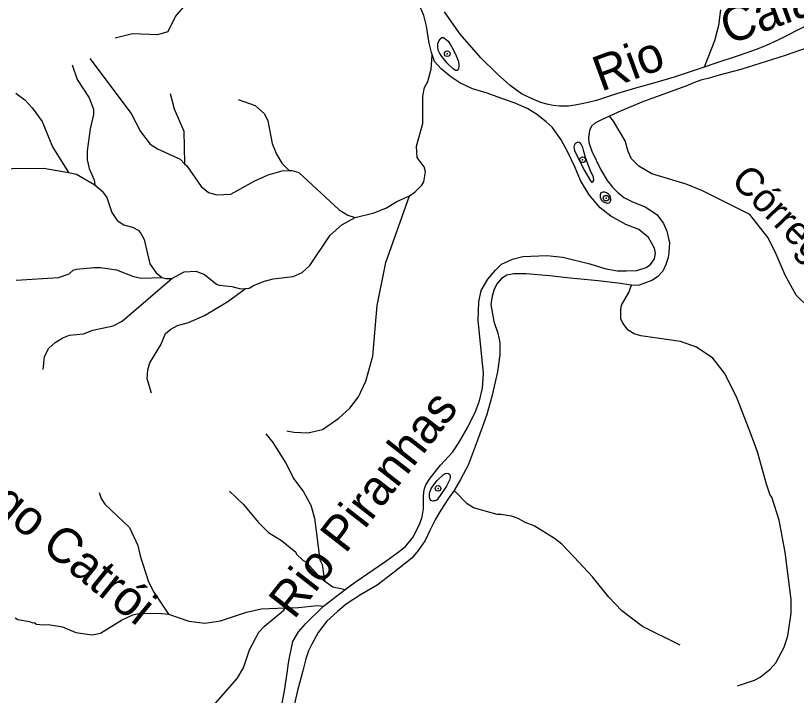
# Model space of a CAD drawing. Extents: x 393 to 446.6, y 8175.5 to 8231.
# Drawn here: x 409.15 to 413.593, y 8223.843 to 8227.714 of the extents above; entities that cross this region are included whole.
import ezdxf
from ezdxf.enums import TextEntityAlignment as Align

# ---------------------------------------------------------------- set-up
doc = ezdxf.new("R2010")
doc.units = 0
doc.header["$LTSCALE"] = 0.064
doc.header["$PDMODE"] = 32
doc.header["$PDSIZE"] = 0.032
doc.linetypes.add('LONG_DASHED', pattern=[7.5, 6, -1.5])
for name, color, linetype, lineweight in [('2', 7, 'Continuous', 25), ('7', 7, 'Continuous', 25), ('9', 7, 'LONG_DASHED', 25)]:
    doc.layers.add(name, color=color, linetype=linetype, lineweight=lineweight)
doc.layers.add('54', color=7, linetype='Continuous')
doc.layers.add('61', color=7, linetype='Continuous')

msp = doc.modelspace()

# ---------------------------------------------------------------- linework, layer by layer
at = {"layer": '2'}
for points in [[(411.5204, 8227.4934), (411.517, 8227.5033), (411.5033, 8227.5579), (411.4877, 8227.6536), (411.4721, 8227.7141), (411.4272, 8227.8235), (411.3998, 8227.8762), (411.3647, 8227.9387), (411.3354, 8227.9933), (411.312, 8228.048), (411.2827, 8228.1242), (411.2651, 8228.1769)], [(413.0685, 8227.4208), (412.8977, 8227.3634), (412.787, 8227.3304), (412.6911, 8227.3039), (412.5753, 8227.2709), (412.4547, 8227.2312), (412.4084, 8227.2196), (412.372, 8227.2113), (412.334, 8227.2047), (412.2959, 8227.1981), (412.2449, 8227.1985), (412.2088, 8227.2027), (412.172, 8227.21), (412.1391, 8227.2196), (412.0897, 8227.241), (412.0295, 8227.269), (411.9651, 8227.3162), (411.8899, 8227.3828), (411.7975, 8227.473), (411.6794, 8227.6083), (411.5913, 8227.7351)], [(413.8489, 8227.7026), (413.769, 8227.6891), (413.6979, 8227.6726), (413.6533, 8227.6577), (413.4879, 8227.5734), (413.4218, 8227.5436), (413.3689, 8227.5221), (413.273, 8227.4891), (413.1292, 8227.4411), (413.0685, 8227.4208)], [(413.655, 8227.5312), (413.5297, 8227.4872), (413.2774, 8227.4075), (413.1537, 8227.3749), (413.0967, 8227.3587), (413.0495, 8227.3456), (413.0137, 8227.3326), (412.9633, 8227.3115), (412.8542, 8227.2724), (412.7143, 8227.2219), (412.6638, 8227.2008), (412.5954, 8227.1715), (412.5288, 8227.1413)], [(411.0252, 8224.4458), (411.0816, 8224.4887), (411.2573, 8224.6078), (411.3198, 8224.6527), (411.3666, 8224.6898), (411.4096, 8224.7425), (411.4486, 8224.8167), (411.4643, 8224.8597), (411.4701, 8224.9046), (411.4701, 8224.9788), (411.474, 8225.0139), (411.4838, 8225.0412), (411.5092, 8225.0803), (411.5677, 8225.1545), (411.638, 8225.2306), (411.6732, 8225.2853), (411.7239, 8225.3712), (411.7669, 8225.4591), (411.7903, 8225.5196), (411.8059, 8225.5918), (411.8118, 8225.6777), (411.7825, 8225.9784), (411.7864, 8226.0838), (411.8001, 8226.1483), (411.8372, 8226.2127), (411.8801, 8226.2654), (411.9153, 8226.2986), (411.9778, 8226.3279), (412.0363, 8226.3416), (412.173, 8226.3474), (412.2648, 8226.3377), (412.4171, 8226.3006), (412.5088, 8226.2713), (412.5752, 8226.2615), (412.624, 8226.2615), (412.6845, 8226.2635), (412.7373, 8226.2791), (412.7626, 8226.2967), (412.7861, 8226.3298), (412.7919, 8226.3611), (412.7861, 8226.3904), (412.7509, 8226.4509), (412.6963, 8226.4958), (412.6221, 8226.5251), (412.5362, 8226.572), (412.4756, 8226.6188), (412.4132, 8226.693), (412.3643, 8226.775), (412.3331, 8226.8531), (412.2921, 8226.9371), (412.255, 8227.0074), (412.2023, 8227.0796), (412.1691, 8227.1089), (412.1144, 8227.1538), (412.0656, 8227.1831), (411.9934, 8227.2163), (411.9328, 8227.2358), (411.8333, 8227.2729), (411.7493, 8227.2963), (411.6771, 8227.3315), (411.6263, 8227.3646), (411.5716, 8227.4115), (411.5345, 8227.4525), (411.5204, 8227.4934)], [(412.5288, 8227.1413), (412.5092, 8227.1324), (412.4799, 8227.1194), (412.4604, 8227.1096), (412.4441, 8227.0999), (412.4278, 8227.0852), (412.4162, 8227.0606), (412.4097, 8227.0198), (412.4119, 8226.9919), (412.429, 8226.9425), (412.4806, 8226.8351), (412.5171, 8226.7749), (412.5472, 8226.7363), (412.5751, 8226.7084), (412.6116, 8226.6783), (412.6567, 8226.6547), (412.7362, 8226.6224), (412.8006, 8226.5795), (412.8371, 8226.5301), (412.8565, 8226.4871), (412.8715, 8226.4205), (412.8672, 8226.3668), (412.8629, 8226.3368), (412.85, 8226.296), (412.8328, 8226.2594), (412.8028, 8226.2272), (412.7706, 8226.2057), (412.734, 8226.1929), (412.6975, 8226.18), (412.6567, 8226.1778), (412.6544, 8226.1782)], [(412.6544, 8226.1782), (412.5772, 8226.1907), (412.4656, 8226.2036), (412.3066, 8226.2186), (412.1885, 8226.2315), (412.0553, 8226.2444), (411.9844, 8226.2444), (411.9458, 8226.2358), (411.9157, 8226.2165), (411.8899, 8226.1886), (411.8727, 8226.1563), (411.862, 8226.1155), (411.8534, 8226.0683), (411.8706, 8225.9716), (411.8942, 8225.905), (411.9049, 8225.8535), (411.9049, 8225.7826), (411.8921, 8225.6859), (411.8598, 8225.5442), (411.8319, 8225.4432), (411.804, 8225.368), (411.7653, 8225.2606), (411.7245, 8225.1533), (411.6816, 8225.0716), (411.6472, 8225.0136), (411.6448, 8225.0102)], [(411.6448, 8225.0102), (411.6107, 8224.9621), (411.5699, 8224.8976), (411.5398, 8224.8461), (411.5076, 8224.7817), (411.4797, 8224.7258), (411.441, 8224.6678), (411.4045, 8224.6249), (411.2971, 8224.5389), (411.2069, 8224.4702), (411.1124, 8224.4165), (411.0307, 8224.3628), (410.9813, 8224.3199), (410.9212, 8224.2662), (410.8718, 8224.2017), (410.8353, 8224.1351), (410.8159, 8224.0965), (410.8009, 8224.0514), (410.7837, 8223.9826), (410.7537, 8223.8709), (410.7214, 8223.7292)], [(410.387, 8222.8203), (410.367, 8222.8603), (410.3533, 8222.9306), (410.3494, 8223.0224), (410.3592, 8223.1005), (410.4041, 8223.2782), (410.4236, 8223.3426), (410.4314, 8223.3719), (410.449, 8223.4031), (410.4724, 8223.4363), (410.5466, 8223.5339), (410.5915, 8223.612), (410.6306, 8223.6882), (410.6579, 8223.7487), (410.6794, 8223.8698), (410.695, 8223.9693), (410.7009, 8224.0123), (410.7067, 8224.0494), (410.7282, 8224.149), (410.7594, 8224.2056), (410.8004, 8224.2505), (410.902, 8224.352), (411.0252, 8224.4458)]]:
    msp.add_lwpolyline(points, dxfattribs=at)
for points in [[(411.5637, 8227.4977), (411.5553, 8227.5173), (411.5525, 8227.5384), (411.5532, 8227.5545), (411.5581, 8227.5693), (411.5658, 8227.5826), (411.5749, 8227.5889), (411.5848, 8227.5889), (411.5932, 8227.5833), (411.6107, 8227.5679), (411.6255, 8227.5475), (411.6423, 8227.518), (411.6578, 8227.4844), (411.6676, 8227.4584), (411.6725, 8227.438), (411.6725, 8227.4219), (411.669, 8227.4071), (411.6627, 8227.4015), (411.6528, 8227.4022), (411.6395, 8227.4107), (411.61, 8227.4387), (411.5756, 8227.4808)], [(412.4206, 8226.7728), (412.4273, 8226.7662), (412.4311, 8226.7653), (412.4349, 8226.7672), (412.4396, 8226.7776), (412.4387, 8226.7937), (412.4197, 8226.8336), (412.4064, 8226.8706), (412.3931, 8226.9067), (412.3836, 8226.9399), (412.377, 8226.9626), (412.3684, 8226.9826), (412.3618, 8226.9902), (412.3542, 8226.993), (412.3447, 8226.9921), (412.3371, 8226.9873), (412.3305, 8226.9797), (412.3267, 8226.9655), (412.3295, 8226.9456), (412.3836, 8226.8383)], [(412.5098, 8226.6476), (412.5174, 8226.6466), (412.5279, 8226.6485), (412.5336, 8226.6533), (412.5376, 8226.6608), (412.5368, 8226.6724), (412.5336, 8226.6874), (412.5241, 8226.6969), (412.5127, 8226.7055), (412.5022, 8226.7093), (412.4918, 8226.7093), (412.4804, 8226.7045), (412.4766, 8226.6941), (412.4766, 8226.6808), (412.4823, 8226.6656), (412.4937, 8226.6542)], [(411.5176, 8224.9515), (411.5133, 8224.9537), (411.5091, 8224.9584), (411.5064, 8224.9643), (411.5054, 8224.9743), (411.5059, 8224.9881), (411.508, 8225.0008), (411.5154, 8225.0215), (411.5356, 8225.0501), (411.5488, 8225.0665), (411.5848, 8225.1009), (411.597, 8225.1067), (411.6049, 8225.1083), (411.6134, 8225.1067), (411.6192, 8225.1025), (411.6219, 8225.094), (411.6224, 8225.084), (411.6187, 8225.0686), (411.6012, 8225.0342), (411.5658, 8224.9812), (411.5573, 8224.9685), (411.552, 8224.9616), (411.5483, 8224.9568), (411.5435, 8224.9531), (411.5366, 8224.951), (411.5353, 8224.9505), (411.534, 8224.95), (411.5297, 8224.95), (411.5228, 8224.9494)]]:
    msp.add_lwpolyline(points, close=True, dxfattribs=at)
at = {"layer": '54'}
for p in [(411.6062, 8227.4972), (412.3766, 8226.8933), (412.5101, 8226.6745), (411.5537, 8225.0217)]:
    msp.add_point(p, dxfattribs=at)
at = {"layer": '7'}
for points in [[(409.7161, 8227.5871), (409.8144, 8227.6127), (409.9598, 8227.6063), (410.0179, 8227.624), (410.0598, 8227.7096), (410.118, 8227.7774), (410.273, 8227.8953), (410.3537, 8227.9454), (410.4363, 8227.9794)], [(413.1617, 8227.7462), (413.1489, 8227.658), (413.1263, 8227.5708), (413.0685, 8227.4208)], [(411.3919, 8226.6885), (411.4244, 8226.71), (411.4615, 8226.7488), (411.4728, 8226.7666), (411.4825, 8226.8247), (411.4744, 8226.8538), (411.4356, 8226.9055), (411.4308, 8226.9701), (411.4679, 8227.0992), (411.4679, 8227.2558), (411.476, 8227.3043), (411.4954, 8227.3382), (411.5148, 8227.4093), (411.52, 8227.4877), (411.5204, 8227.4934)], [(409.4721, 8227.4335), (409.4995, 8227.3512), (409.569, 8227.2462), (409.5932, 8227.1816), (409.5932, 8227.1509), (409.5738, 8227.0702), (409.5576, 8226.9442), (409.5576, 8226.8926), (409.5689, 8226.8441), (409.5964, 8226.7795), (409.601, 8226.7506)], [(409.5723, 8227.4695), (409.8079, 8227.1574), (409.8596, 8227.054), (409.9161, 8226.9814), (409.9581, 8226.9555), (410.0857, 8226.8957), (410.111, 8226.8704)], [(409.1519, 8227.2726), (409.2024, 8227.2348), (409.2444, 8227.1897), (409.3009, 8227.1105), (409.359, 8226.9668), (409.4501, 8226.8198)], [(410.0299, 8227.2713), (410.0518, 8227.1832), (410.1067, 8227.0556), (410.1109, 8226.8729), (410.111, 8226.8704)], [(410.4171, 8227.2358), (410.5136, 8227.2026), (410.5669, 8227.1557), (410.5846, 8227.1154), (410.6105, 8226.9862), (410.6347, 8226.9248), (410.6654, 8226.8732), (410.7071, 8226.8329), (410.7088, 8226.8313)], [(410.111, 8226.8704), (410.1237, 8226.8577), (410.2052, 8226.7407), (410.2472, 8226.7068), (410.2956, 8226.6939), (410.3747, 8226.6971), (410.5072, 8226.7714), (410.5863, 8226.8069), (410.667, 8226.8295), (410.7088, 8226.8313)], [(409.124, 8226.8423), (409.1312, 8226.8439), (409.3106, 8226.8457), (409.4501, 8226.8198)], [(409.4501, 8226.8198), (409.4971, 8226.8111), (409.601, 8226.7506)], [(410.7088, 8226.8313), (410.721, 8226.8318), (410.7618, 8226.8213), (410.9916, 8226.6083), (411.04, 8226.5776), (411.0815, 8226.5638)], [(409.601, 8226.7506), (409.6432, 8226.7149), (409.6691, 8226.6778), (409.6981, 8226.5922), (409.7272, 8226.547), (409.766, 8226.5227), (409.8144, 8226.5098), (409.8467, 8226.492), (409.8596, 8226.4775), (409.8822, 8226.4388), (409.9145, 8226.3015), (409.9501, 8226.2499), (409.9763, 8226.2284), (409.9828, 8226.2229)], [(410.6941, 8225.3504), (410.7337, 8225.3411), (410.8124, 8225.3391), (410.8963, 8225.3568), (410.99, 8225.4214), (411.0514, 8225.478), (411.1014, 8225.5426), (411.1434, 8225.633), (411.1821, 8225.7751), (411.208, 8226.0625), (411.2564, 8226.308), (411.3919, 8226.6885)], [(411.0815, 8226.5638), (411.1902, 8226.5905), (411.2613, 8226.6196), (411.3194, 8226.6551), (411.3919, 8226.6885)], [(410.4585, 8226.1604), (410.4788, 8226.1613), (410.5039, 8226.1772), (410.5669, 8226.2014), (410.6154, 8226.2143), (410.7284, 8226.2288), (410.7801, 8226.2514), (410.8236, 8226.2918), (410.9399, 8226.463), (411.0061, 8226.5227), (411.0815, 8226.5638)], [(409.1522, 8226.2082), (409.3946, 8226.2224), (409.4543, 8226.2434), (409.4769, 8226.2644), (409.4963, 8226.2708), (409.5948, 8226.2805), (409.6336, 8226.2805), (409.724, 8226.266), (409.8209, 8226.2288), (409.8661, 8226.2191), (409.9828, 8226.2229)], [(410.038, 8226.2179), (410.1099, 8226.2547), (410.1761, 8226.2579), (410.2246, 8226.2401), (410.2924, 8226.1852), (410.3086, 8226.1788), (410.3796, 8226.1723), (410.4287, 8226.159), (410.4585, 8226.1604)], [(409.3074, 8225.6993), (409.3138, 8225.7735), (409.3396, 8225.8203), (409.3752, 8225.8526), (409.4188, 8225.8801), (409.4559, 8225.8946), (409.5367, 8225.9026), (409.5884, 8225.922), (409.7046, 8225.9479), (409.7563, 8225.9737), (410.038, 8226.2179)], [(409.9828, 8226.2229), (410.0054, 8226.2179), (410.038, 8226.2179)], [(409.9226, 8225.5644), (409.8984, 8225.6459), (409.9032, 8225.6976), (409.9145, 8225.7364), (409.9759, 8225.8397), (410.0033, 8225.9043), (410.0324, 8225.9285), (410.0711, 8225.9495), (410.1342, 8225.9672), (410.2246, 8226.006), (410.357, 8226.0867), (410.4566, 8226.159), (410.4585, 8226.1604)], [(413.2575, 8223.8982), (413.3541, 8223.9294), (413.3864, 8223.9471), (413.4445, 8223.9924), (413.4768, 8224.0279), (413.5236, 8224.1183), (413.5446, 8224.1829), (413.5624, 8224.3121), (413.564, 8224.3896), (413.53, 8224.6577), (413.4945, 8224.8417), (413.4541, 8224.9725), (413.4445, 8224.9839), (413.4234, 8225.0452), (413.3718, 8225.2293), (413.3347, 8225.3327), (413.2523, 8225.5426), (413.1845, 8225.6782), (413.1183, 8225.7638), (413.0246, 8225.8268), (412.9326, 8225.8591), (412.7081, 8225.8897), (412.6694, 8225.9026), (412.6354, 8225.9236), (412.6048, 8225.9624), (412.5934, 8225.9883), (412.5934, 8226.0399), (412.5983, 8226.0658), (412.6387, 8226.1368), (412.6544, 8226.1782)], [(412.9318, 8224.1287), (412.7178, 8224.2362), (412.5999, 8224.325), (412.5256, 8224.4025), (412.432, 8224.5172), (412.3286, 8224.6302), (412.2576, 8224.7045), (412.2172, 8224.7368), (412.101, 8224.8094), (412.0493, 8224.8272), (412.0089, 8224.8498), (411.9718, 8224.8627), (411.9104, 8224.874), (411.8911, 8224.8724), (411.7554, 8224.9112), (411.7199, 8224.9338), (411.6458, 8225.0092), (411.6448, 8225.0102)]]:
    msp.add_lwpolyline(points, dxfattribs=at)
at = {"layer": '9'}
for points in [[(413.6655, 8226.05), (413.5914, 8226.1223), (413.5284, 8226.2369), (413.4784, 8226.3564), (413.4316, 8226.4485), (413.3282, 8226.5809), (413.0585, 8226.7165), (412.9665, 8226.7537), (412.7695, 8226.8134), (412.6968, 8226.857), (412.6548, 8226.899), (412.6354, 8226.941), (412.6177, 8227.0007), (412.5531, 8227.1122), (412.5292, 8227.1408), (412.5288, 8227.1413)], [(410.5747, 8225.3331), (410.6137, 8225.2826), (410.688, 8225.1647), (410.7332, 8225.0759), (410.7881, 8225.0016), (410.8301, 8224.9257), (410.8511, 8224.8531), (410.8802, 8224.6157), (410.8947, 8224.5882), (410.9046, 8224.5223), (410.9102, 8224.4939)], [(409.6261, 8224.9975), (409.6368, 8224.9645), (409.6577, 8224.9322), (409.7983, 8224.7998), (409.8451, 8224.6964), (409.858, 8224.6383), (409.9053, 8224.4896), (409.9356, 8224.4301), (410.0196, 8224.3046)], [(410.3675, 8225.0053), (410.4458, 8224.9306), (410.5297, 8224.8288), (410.5895, 8224.7707), (410.6638, 8224.7255), (410.7445, 8224.6577), (410.7461, 8224.6496), (410.7865, 8224.6108), (410.8011, 8224.6044), (410.8802, 8224.5155), (410.9102, 8224.4939)], [(410.9102, 8224.4939), (410.9555, 8224.4613), (411.0185, 8224.4473), (411.0252, 8224.4458)], [(410.0196, 8224.3046), (410.1357, 8224.2661), (410.2262, 8224.254), (410.315, 8224.2685), (410.4636, 8224.3169), (410.5475, 8224.3363), (410.6855, 8224.3416)], [(410.2762, 8223.7857), (410.4102, 8223.9391), (410.4458, 8224.0004), (410.4813, 8224.1022), (410.5346, 8224.2039), (410.5669, 8224.2378), (410.6767, 8224.3282), (410.6855, 8224.3416)], [(410.6855, 8224.3416), (410.7591, 8224.3444), (410.8673, 8224.3557), (410.902, 8224.352)], [(409.1478, 8224.2855), (409.1625, 8224.2754), (409.2291, 8224.2638), (409.2466, 8224.2556), (409.2557, 8224.2588), (409.2686, 8224.2491), (409.3074, 8224.2443), (409.3348, 8224.2475), (409.4172, 8224.2329), (409.4931, 8224.2007), (409.5851, 8224.1877), (409.6336, 8224.1974), (409.7531, 8224.2717), (409.8177, 8224.3008), (409.8612, 8224.3121), (409.9791, 8224.3088), (410.0196, 8224.3046)]]:
    msp.add_lwpolyline(points, dxfattribs=at)

# ---------------------------------------------------------------- texts
at = {"layer": '61'}
for s, height, rotation, p in [('Rio     Caiapó', 0.2, 20.184, (413.2418, 8227.5596)), ('Córrego Gameleira', 0.16, 314.79, (413.8554, 8226.1223)), ('Rio Piranhas', 0.2, 52.028, (411.2049, 8224.8737)), ('Córrego Catrói', 0.2, 321.016, (409.1617, 8224.7844))]:
    msp.add_text(s, height=height, rotation=rotation, dxfattribs=at).set_placement(p, align=Align.CENTER)

doc.saveas('drawing.dxf')
